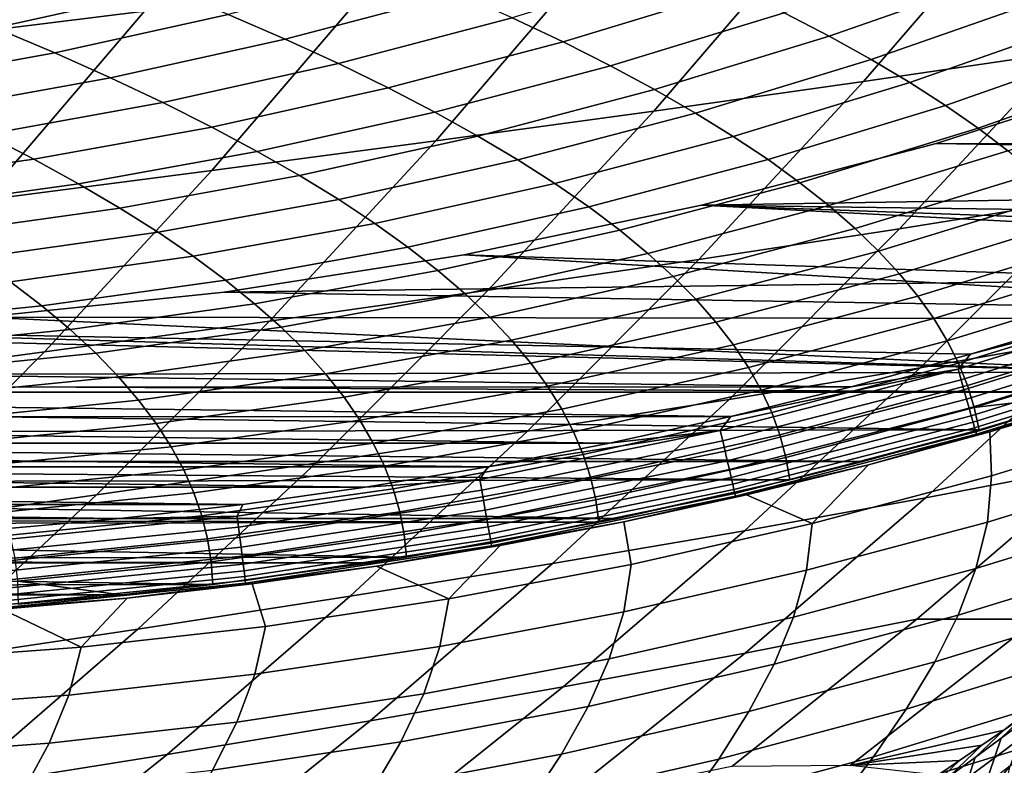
# Model space of a CAD drawing. Header units: metres. Extents: x -240 to 45, y -77 to 27.
# Tile 1027 of 1056: x 27.34 to 31.04, y -19.37 to -16.57. Entities that reach past the tile are written whole.
import ezdxf

# ---------------------------------------------------------------- set-up
doc = ezdxf.new("R2010")
doc.units = ezdxf.units.M
doc.layers.add('solid_102011X2', color=7, linetype='CONTINUOUS')

msp = doc.modelspace()

# ---------------------------------------------------------------- linework, layer by layer
at = {"layer": 'solid_102011X2'}
for points in [[(28.389492, -15.800186, 33.1754), (27.807459, -16.533319, 33.309639), (26.937319, -16.641142, 29.023098), (27.522615, -15.903273, 28.885918)], [(27.522615, -15.903273, 28.885918), (26.937319, -16.641142, 29.023098), (26.060669, -16.749306, 24.761694), (26.649399, -16.006678, 24.622259)], [(31.860079, -15.998946, 55.13369), (31.266914, -16.686743, 55.248489), (30.514032, -16.797558, 50.843811), (31.109989, -16.10523, 50.722885)], [(31.109989, -16.10523, 50.722885), (30.514032, -16.797558, 50.843811), (29.723896, -16.908653, 46.455154), (30.322672, -16.211794, 46.328373)], [(30.322672, -16.211794, 46.328373), (29.723896, -16.908653, 46.455154), (28.903902, -17.020056, 42.092319), (29.50561, -16.318655, 41.960316)], [(29.50561, -16.318655, 41.960316), (28.903902, -17.020056, 42.092319), (28.060621, -17.131779, 37.758163), (28.665417, -16.425827, 37.621693)], [(30.860432, -16.313288, 233.730453), (30.214844, -16.538673, 233.681808), (30.384293, -16.626772, 231.59964), (31.033234, -16.400185, 231.644775)], [(27.652607, -16.356903, 246.029129), (27.007147, -16.499903, 245.955627), (27.24548, -16.595074, 243.886642), (27.894808, -16.45125, 243.956085)], [(28.76963, -16.374723, 241.947113), (28.122694, -16.544912, 241.882248), (28.336693, -16.637878, 239.8078), (28.987318, -16.466734, 239.86879)], [(29.838449, -16.360361, 237.84668), (29.191475, -16.558043, 237.790131), (29.382526, -16.64864, 235.711319), (30.033018, -16.449875, 235.764191)], [(31.033234, -16.400185, 231.644775), (30.384293, -16.626772, 231.59964), (30.541677, -16.714207, 229.5177), (31.193918, -16.486427, 229.559402)], [(28.665417, -16.425827, 37.621693), (28.060621, -17.131779, 37.758163), (27.199419, -17.243835, 33.449875), (27.807459, -16.533319, 33.309639)], [(27.894808, -16.45125, 243.956085), (27.24548, -16.595074, 243.886642), (27.46957, -16.689554, 241.816772), (28.122694, -16.544912, 241.882248)], [(30.033018, -16.449875, 235.764191), (29.382526, -16.64864, 235.711319), (29.560896, -16.73851, 233.632553), (30.214844, -16.538673, 233.681808)], [(28.987318, -16.466734, 239.86879), (28.336693, -16.637878, 239.8078), (28.537226, -16.730137, 237.732941), (29.191475, -16.558043, 237.790131)], [(31.193918, -16.486427, 229.559402), (30.541677, -16.714207, 229.5177), (30.687309, -16.801018, 227.435974), (31.3428, -16.572056, 227.474304)], [(27.807459, -16.533319, 33.309639), (27.199419, -17.243835, 33.449875), (26.325871, -17.356241, 29.166407), (26.937319, -16.641142, 29.023098)], [(28.122694, -16.544912, 241.882248), (27.46957, -16.689554, 241.816772), (27.679844, -16.783333, 239.746231), (28.336693, -16.637878, 239.8078)], [(29.191475, -16.558043, 237.790131), (28.537226, -16.730137, 237.732941), (28.72472, -16.821674, 235.657852), (29.382526, -16.64864, 235.711319)], [(30.214844, -16.538673, 233.681808), (29.560896, -16.73851, 233.632553), (29.726948, -16.827671, 231.55394), (30.384293, -16.626772, 231.59964)], [(27.24548, -16.595074, 243.886642), (26.590998, -16.713257, 243.816635), (26.811264, -16.808411, 241.750778), (27.46957, -16.689554, 241.816772)], [(31.979654, -16.57609, 59.658707), (31.364904, -17.236721, 59.771946), (30.649204, -17.351755, 55.368038), (31.266914, -16.686743, 55.248489)], [(31.3428, -16.572056, 227.474304), (30.687309, -16.801018, 227.435974), (30.821501, -16.887243, 225.354462), (31.480192, -16.657106, 225.389496)], [(28.336693, -16.637878, 239.8078), (27.679844, -16.783333, 239.746231), (27.87672, -16.876398, 237.675201), (28.537226, -16.730137, 237.732941)], [(30.384293, -16.626772, 231.59964), (29.726948, -16.827671, 231.55394), (29.880991, -16.916162, 229.475464), (30.541677, -16.714207, 229.5177)], [(29.382526, -16.64864, 235.711319), (28.72472, -16.821674, 235.657852), (28.899597, -16.912479, 233.582748), (29.560896, -16.73851, 233.632553)], [(31.480192, -16.657106, 225.389496), (30.821501, -16.887243, 225.354462), (30.944561, -16.972925, 223.273193), (31.606415, -16.741621, 223.304977)], [(27.46957, -16.689554, 241.816772), (26.811264, -16.808411, 241.750778), (27.017782, -16.902857, 239.684174), (27.679844, -16.783333, 239.746231)], [(31.266914, -16.686743, 55.248489), (30.649204, -17.351755, 55.368038), (29.893417, -17.466949, 50.969742), (30.514032, -16.797558, 50.843811)], [(28.537226, -16.730137, 237.732941), (27.87672, -16.876398, 237.675201), (28.060623, -16.968735, 235.603882), (28.72472, -16.821674, 235.657852)], [(29.560896, -16.73851, 233.632553), (28.899597, -16.912479, 233.582748), (29.062214, -17.002569, 231.507721), (29.726948, -16.827671, 231.55394)], [(30.541677, -16.714207, 229.5177), (29.880991, -16.916162, 229.475464), (30.023333, -17.004023, 227.397156), (30.687309, -16.801018, 227.435974)], [(31.606415, -16.741621, 223.304977), (30.944561, -16.972925, 223.273193), (31.056803, -17.058102, 221.192169), (31.721779, -16.825636, 221.220749)], [(27.679844, -16.783333, 239.746231), (27.017782, -16.902857, 239.684174), (27.210974, -16.996584, 237.61702), (27.87672, -16.876398, 237.675201)], [(31.65732, -16.752407, 200.399994), (30.787191, -17.030182, 200.399994), (30.787209, -17.03018, 200), (31.657457, -16.752357, 200)], [(33.70557, -17.077885, 200.399994), (30.787191, -17.030182, 200.399994), (31.65732, -16.752407, 200.399994), (34.056114, -16.910072, 200.399994)], [(31.657457, -16.752357, 200), (30.787209, -17.03018, 200), (33.113857, -17.037733, 200), (33.540527, -16.847519, 200)], [(28.72472, -16.821674, 235.657852), (28.060623, -16.968735, 235.603882), (28.231972, -17.060333, 233.532471), (28.899597, -16.912479, 233.582748)], [(30.514032, -16.797558, 50.843811), (29.893417, -17.466949, 50.969742), (29.100351, -17.582424, 46.587177), (29.723896, -16.908653, 46.455154)], [(30.687309, -16.801018, 227.435974), (30.023333, -17.004023, 227.397156), (30.15428, -17.091291, 225.319), (30.821501, -16.887243, 225.354462)], [(29.726948, -16.827671, 231.55394), (29.062214, -17.002569, 231.507721), (29.212877, -17.09198, 229.432755), (29.880991, -16.916162, 229.475464)], [(27.87672, -16.876398, 237.675201), (27.210974, -16.996584, 237.61702), (27.391258, -17.089579, 235.549484), (28.060623, -16.968735, 235.603882)], [(30.821501, -16.887243, 225.354462), (30.15428, -17.091291, 225.319), (30.274139, -17.178009, 223.241013), (30.944561, -16.972925, 223.273193)], [(28.899597, -16.912479, 233.582748), (28.231972, -17.060333, 233.532471), (28.391121, -17.151211, 231.46106), (29.062214, -17.002569, 231.507721)], [(29.723896, -16.908653, 46.455154), (29.100351, -17.582424, 46.587177), (28.277311, -17.698212, 42.229778), (28.903902, -17.020056, 42.092319)], [(29.880991, -16.916162, 229.475464), (29.212877, -17.09198, 229.432755), (29.351891, -17.180754, 227.357895), (30.023333, -17.004023, 227.397156)], [(28.060623, -16.968735, 235.603882), (27.391258, -17.089579, 235.549484), (27.55905, -17.181829, 233.481796), (28.231972, -17.060333, 233.532471)], [(27.210974, -16.996584, 237.61702), (26.541014, -17.090504, 237.558456), (26.717655, -17.184011, 235.494751), (27.391258, -17.089579, 235.549484)], [(29.062214, -17.002569, 231.507721), (28.391121, -17.151211, 231.46106), (28.538372, -17.241404, 229.389648), (29.212877, -17.09198, 229.432755)], [(30.023333, -17.004023, 227.397156), (29.351891, -17.180754, 227.357895), (29.479557, -17.26893, 225.283127), (30.15428, -17.091291, 225.319)], [(30.944561, -16.972925, 223.273193), (30.274139, -17.178009, 223.241013), (30.383219, -17.264214, 221.163208), (31.056803, -17.058102, 221.192169)], [(28.903902, -17.020056, 42.092319), (28.277311, -17.698212, 42.229778), (27.430822, -17.814331, 37.900272), (28.060621, -17.131779, 37.758163)], [(30.787191, -17.030182, 200.399994), (29.903919, -17.262794, 200.399994), (29.904032, -17.26277, 200), (30.787209, -17.03018, 200)], [(33.195774, -17.306225, 200.399994), (29.903919, -17.262794, 200.399994), (30.787191, -17.030182, 200.399994), (33.70557, -17.077885, 200.399994)], [(30.787209, -17.03018, 200), (29.904032, -17.26277, 200), (32.682457, -17.217054, 200), (33.113857, -17.037733, 200)], [(28.231972, -17.060333, 233.532471), (27.55905, -17.181829, 233.481796), (27.714705, -17.273354, 231.414032), (28.391121, -17.151211, 231.46106)], [(31.056803, -17.058102, 221.192169), (30.383219, -17.264214, 221.163208), (30.481825, -17.349947, 219.085587), (31.158539, -17.142809, 219.111374)], [(27.391258, -17.089579, 235.549484), (26.717655, -17.184011, 235.494751), (26.88187, -17.276773, 233.430801), (27.55905, -17.181829, 233.481796)], [(29.212877, -17.09198, 229.432755), (28.538372, -17.241404, 229.389648), (28.674026, -17.330954, 227.318268), (29.351891, -17.180754, 227.357895)], [(30.15428, -17.091291, 225.319), (29.479557, -17.26893, 225.283127), (29.59618, -17.356548, 223.208481), (30.274139, -17.178009, 223.241013)], [(28.060621, -17.131779, 37.758163), (27.430822, -17.814331, 37.900272), (26.566248, -17.930801, 33.595909), (27.199419, -17.243835, 33.449875)], [(28.391121, -17.151211, 231.46106), (27.714705, -17.273354, 231.414032), (27.858519, -17.364187, 229.346207), (28.538372, -17.241404, 229.389648)], [(31.158539, -17.142809, 219.111374), (30.481825, -17.349947, 219.085587), (30.570265, -17.435247, 217.008163), (31.250074, -17.227091, 217.030838)], [(32.040318, -17.121679, 64.173927), (31.405153, -17.754538, 64.285294), (30.726557, -17.873812, 59.88953), (31.364904, -17.236721, 59.771946)], [(27.55905, -17.181829, 233.481796), (26.88187, -17.276773, 233.430801), (27.034006, -17.368801, 231.366699), (27.714705, -17.273354, 231.414032)], [(29.351891, -17.180754, 227.357895), (28.674026, -17.330954, 227.318268), (28.798382, -17.419901, 225.246933), (29.479557, -17.26893, 225.283127)], [(30.274139, -17.178009, 223.241013), (29.59618, -17.356548, 223.208481), (29.702061, -17.443649, 221.133942), (30.383219, -17.264214, 221.163208)], [(29.904032, -17.26277, 200), (32.246899, -17.385284, 200), (32.682457, -17.217054, 200)], [(31.250074, -17.227091, 217.030838), (30.570265, -17.435247, 217.008163), (30.648842, -17.520153, 214.930969), (31.331722, -17.310984, 214.950592)], [(28.538372, -17.241404, 229.389648), (27.858519, -17.364187, 229.346207), (27.990786, -17.454376, 227.278336), (28.674026, -17.330954, 227.318268)], [(29.904032, -17.26277, 200), (29.009808, -17.449636, 200), (31.807102, -17.54245, 200), (32.246899, -17.385284, 200)], [(29.903919, -17.262794, 200.399994), (29.009848, -17.449629, 200.399994), (29.009808, -17.449636, 200), (29.904032, -17.26277, 200)], [(32.347084, -17.646828, 200.399994), (29.009848, -17.449629, 200.399994), (29.903919, -17.262794, 200.399994), (33.031929, -17.375763, 200.399994)], [(30.383219, -17.264214, 221.163208), (29.702061, -17.443649, 221.133942), (29.797504, -17.530275, 219.059525), (30.481825, -17.349947, 219.085587)], [(33.195774, -17.306225, 200.399994), (33.031929, -17.375763, 200.399994), (29.903919, -17.262794, 200.399994)], [(31.364904, -17.236721, 59.771946), (30.726557, -17.873812, 59.88953), (30.00779, -17.993071, 55.492176), (30.649204, -17.351755, 55.368038)], [(27.714705, -17.273354, 231.414032), (27.034006, -17.368801, 231.366699), (27.17436, -17.460138, 229.302475), (27.858519, -17.364187, 229.346207)], [(29.479557, -17.26893, 225.283127), (28.798382, -17.419901, 225.246933), (28.911736, -17.508286, 223.175629), (29.59618, -17.356548, 223.208481)], [(28.674026, -17.330954, 227.318268), (27.990786, -17.454376, 227.278336), (28.111801, -17.543957, 225.210434), (28.798382, -17.419901, 225.246933)], [(31.331722, -17.310984, 214.950592), (30.648842, -17.520153, 214.930969), (30.717861, -17.604708, 212.85405), (31.403788, -17.394527, 212.870667)], [(27.858519, -17.364187, 229.346207), (27.17436, -17.460138, 229.302475), (27.303219, -17.550825, 227.238144), (27.990786, -17.454376, 227.278336)], [(29.59618, -17.356548, 223.208481), (28.911736, -17.508286, 223.175629), (29.014387, -17.596149, 221.104385), (29.702061, -17.443649, 221.133942)], [(30.649204, -17.351755, 55.368038), (30.00779, -17.993071, 55.492176), (29.248997, -18.112488, 51.100506), (29.893417, -17.466949, 50.969742)], [(30.481825, -17.349947, 219.085587), (29.797504, -17.530275, 219.059525), (29.882812, -17.616461, 216.985245), (30.570265, -17.435247, 217.008163)], [(31.403788, -17.394527, 212.870667), (30.717861, -17.604708, 212.85405), (30.777626, -17.688946, 210.77742), (31.466578, -17.47776, 210.791092)], [(29.009848, -17.449629, 200.399994), (28.107347, -17.590189, 200.399994), (28.107353, -17.590187, 200), (29.009808, -17.449636, 200)], [(32.316547, -17.658194, 200.399994), (28.107347, -17.590189, 200.399994), (29.009848, -17.449629, 200.399994), (32.347084, -17.646828, 200.399994)], [(29.009808, -17.449636, 200), (28.107353, -17.590187, 200), (31.807102, -17.54245, 200)], [(28.798382, -17.419901, 225.246933), (28.111801, -17.543957, 225.210434), (28.221861, -17.632973, 223.142517), (28.911736, -17.508286, 223.175629)], [(29.702061, -17.443649, 221.133942), (29.014387, -17.596149, 221.104385), (29.106638, -17.683533, 219.033203), (29.797504, -17.530275, 219.059525)], [(30.570265, -17.435247, 217.008163), (29.882812, -17.616461, 216.985245), (29.958286, -17.702251, 214.911148), (30.648842, -17.520153, 214.930969)], [(27.990786, -17.454376, 227.278336), (27.303219, -17.550825, 227.238144), (27.420876, -17.640902, 225.173706), (28.111801, -17.543957, 225.210434)], [(29.893417, -17.466949, 50.969742), (29.248997, -18.112488, 51.100506), (28.452896, -18.232187, 46.724262), (29.100351, -17.582424, 46.587177)], [(31.466578, -17.47776, 210.791092), (30.777626, -17.688946, 210.77742), (30.82844, -17.772911, 208.701126), (31.520401, -17.560722, 208.711929)], [(28.911736, -17.508286, 223.175629), (28.221861, -17.632973, 223.142517), (28.32126, -17.721462, 221.0746), (29.014387, -17.596149, 221.104385)], [(30.648842, -17.520153, 214.930969), (29.958286, -17.702251, 214.911148), (30.024225, -17.787683, 212.83725), (30.717861, -17.604708, 212.85405)], [(27.303219, -17.550825, 227.238144), (26.612394, -17.620173, 227.197769), (26.726677, -17.710604, 225.136826), (27.420876, -17.640902, 225.173706)], [(28.107353, -17.590187, 200), (27.198799, -17.684099, 200), (31.363737, -17.68832, 200), (31.807102, -17.54245, 200)], [(28.111801, -17.543957, 225.210434), (27.420876, -17.640902, 225.173706), (27.52762, -17.73041, 223.109207), (28.221861, -17.632973, 223.142517)], [(29.797504, -17.530275, 219.059525), (29.106638, -17.683533, 219.033203), (29.188786, -17.770473, 216.962112), (29.882812, -17.616461, 216.985245)], [(31.520401, -17.560722, 208.711929), (30.82844, -17.772911, 208.701126), (30.870607, -17.856642, 206.625198), (31.565565, -17.643454, 206.633209)], [(28.107347, -17.590189, 200.399994), (27.198814, -17.684101, 200.399994), (27.198799, -17.684099, 200), (28.107353, -17.590187, 200)], [(31.652145, -17.890656, 200.399994), (27.198814, -17.684101, 200.399994), (28.107347, -17.590189, 200.399994), (32.316547, -17.658194, 200.399994)], [(29.100351, -17.582424, 46.587177), (28.452896, -18.232187, 46.724262), (27.626703, -18.352207, 42.372509), (28.277311, -17.698212, 42.229778)], [(29.014387, -17.596149, 221.104385), (28.32126, -17.721462, 221.0746), (28.410292, -17.809467, 219.006683), (29.106638, -17.683533, 219.033203)], [(28.221861, -17.632973, 223.142517), (27.52762, -17.73041, 223.109207), (27.623745, -17.819389, 221.044617), (28.32126, -17.721462, 221.0746)], [(29.882812, -17.616461, 216.985245), (29.188786, -17.770473, 216.962112), (29.261124, -17.857014, 214.891129), (29.958286, -17.702251, 214.911148)], [(30.717861, -17.604708, 212.85405), (30.024225, -17.787683, 212.83725), (30.080929, -17.872801, 210.76358), (30.777626, -17.688946, 210.77742)], [(32.045013, -17.635078, 68.680038), (31.390615, -18.23958, 68.789238), (30.747349, -18.363125, 64.400635), (31.405153, -17.754538, 64.285294)], [(31.751474, -17.605164, 199.997131), (30.91671, -17.822927, 200), (30.86935, -17.879515, 199.997131)], [(31.751474, -17.605164, 199.997131), (30.86935, -17.879515, 199.997131), (30.880545, -17.918987, 199.988449), (31.764635, -17.644028, 199.988449)], [(31.751474, -17.605164, 199.997131), (31.363737, -17.68832, 200), (30.91671, -17.822927, 200)], [(20.067715, -17.910368, 200.399994), (19.371922, -17.668888, 200.399994), (25.373295, -17.731119, 200.399994), (31.652145, -17.890656, 200.399994)], [(27.420876, -17.640902, 225.173706), (26.726677, -17.710604, 225.136826), (26.83009, -17.800465, 223.075729), (27.52762, -17.73041, 223.109207)], [(31.565565, -17.643454, 206.633209), (30.870607, -17.856642, 206.625198), (30.904432, -17.940178, 204.549683), (31.602377, -17.72599, 204.554947)], [(31.764635, -17.644028, 199.988449), (30.880545, -17.918987, 199.988449), (30.891302, -17.956911, 199.974136), (31.777281, -17.681364, 199.974136)], [(27.198799, -17.684099, 200), (26.286642, -17.731115, 200), (30.91671, -17.822927, 200), (31.363737, -17.68832, 200)], [(31.652145, -17.890656, 200.399994), (26.286657, -17.731119, 200.399994), (27.198814, -17.684101, 200.399994)], [(28.277311, -17.698212, 42.229778), (27.626703, -18.352207, 42.372509), (26.776896, -18.472567, 38.047829), (27.430822, -17.814331, 37.900272)], [(29.106638, -17.683533, 219.033203), (28.410292, -17.809467, 219.006683), (28.48925, -17.897028, 216.938797), (29.188786, -17.770473, 216.962112)], [(29.958286, -17.702251, 214.911148), (29.261124, -17.857014, 214.891129), (29.323954, -17.943195, 212.820297), (30.024225, -17.787683, 212.83725)], [(30.777626, -17.688946, 210.77742), (30.080929, -17.872801, 210.76358), (30.1287, -17.957638, 208.690201), (30.82844, -17.772911, 208.701126)], [(31.777281, -17.681364, 199.974136), (30.891302, -17.956911, 199.974136), (30.901407, -17.992544, 199.954468), (31.789162, -17.716444, 199.954468)], [(26.286642, -17.731115, 200), (20.788391, -17.823141, 200), (30.466623, -17.946064, 200), (30.91671, -17.822927, 200)], [(31.652145, -17.890656, 200.399994), (25.373295, -17.731119, 200.399994), (26.286657, -17.731119, 200.399994)], [(27.52762, -17.73041, 223.109207), (26.83009, -17.800465, 223.075729), (26.922924, -17.889797, 221.014511), (27.623745, -17.819389, 221.044617)], [(28.32126, -17.721462, 221.0746), (27.623745, -17.819389, 221.044617), (27.709538, -17.907881, 218.979996), (28.410292, -17.809467, 219.006683)], [(31.789162, -17.716444, 199.954468), (30.901407, -17.992544, 199.954468), (30.910666, -18.02519, 199.92981), (31.800047, -17.748585, 199.92981)], [(31.602377, -17.72599, 204.554947), (30.904432, -17.940178, 204.549683), (30.930218, -18.02356, 202.474594), (31.631144, -17.808376, 202.477188)], [(31.800047, -17.748585, 199.92981), (30.910666, -18.02519, 199.92981), (30.918896, -18.054211, 199.900681), (31.809723, -17.777155, 199.900681)], [(29.188786, -17.770473, 216.962112), (28.48925, -17.897028, 216.938797), (28.558432, -17.984186, 214.870956), (29.261124, -17.857014, 214.891129)], [(31.405153, -17.754538, 64.285294), (30.747349, -18.363125, 64.400635), (30.065462, -18.486471, 60.011307), (30.726557, -17.873812, 59.88953)], [(30.82844, -17.772911, 208.701126), (30.1287, -17.957638, 208.690201), (30.167837, -18.04224, 206.617111), (30.870607, -17.856642, 206.625198)], [(31.809723, -17.777155, 199.900681), (30.918896, -18.054211, 199.900681), (30.925938, -18.079037, 199.867615), (31.818001, -17.801598, 199.867615)], [(20.788391, -17.823141, 200), (21.23847, -17.946259, 200), (30.466623, -17.946064, 200)], [(27.430822, -17.814331, 37.900272), (26.776896, -18.472567, 38.047829), (25.908833, -18.593292, 33.747536), (26.566248, -17.930801, 33.595909)], [(27.623745, -17.819389, 221.044617), (26.922924, -17.889797, 221.014511), (27.005461, -17.978638, 218.953171), (27.709538, -17.907881, 218.979996)], [(28.410292, -17.809467, 219.006683), (27.709538, -17.907881, 218.979996), (27.78529, -17.995926, 216.915329), (28.48925, -17.897028, 216.938797)], [(30.024225, -17.787683, 212.83725), (29.323954, -17.943195, 212.820297), (29.377567, -18.029055, 210.749634), (30.080929, -17.872801, 210.76358)], [(30.86935, -17.879515, 199.997131), (30.91671, -17.822927, 200), (30.466623, -17.946064, 200)], [(31.818001, -17.801598, 199.867615), (30.925938, -18.079037, 199.867615), (30.931652, -18.099186, 199.831284), (31.824718, -17.821434, 199.831284)], [(31.420855, -17.96505, 200.399994), (31.652145, -17.890656, 200.399994), (31.631144, -17.808376, 202.477188), (30.930218, -18.02356, 202.474594)], [(31.824718, -17.821434, 199.831284), (30.931652, -18.099186, 199.831284), (30.935928, -18.114264, 199.792389), (31.829746, -17.836277, 199.792389)], [(29.261124, -17.857014, 214.891129), (28.558432, -17.984186, 214.870956), (28.618126, -18.07098, 212.803192), (29.323954, -17.943195, 212.820297)], [(30.870607, -17.856642, 206.625198), (30.167837, -18.04224, 206.617111), (30.198641, -18.126644, 204.544357), (30.904432, -17.940178, 204.549683)], [(31.829746, -17.836277, 199.792389), (30.935928, -18.114264, 199.792389), (30.938683, -18.123976, 199.751678), (31.832985, -17.845839, 199.751678)], [(31.832985, -17.845839, 199.751678), (30.938683, -18.123976, 199.751678), (31.441978, -17.978064, 199.712036)], [(31.420855, -17.96505, 200.399994), (20.067715, -17.910368, 200.399994), (31.652145, -17.890656, 200.399994)], [(28.48925, -17.897028, 216.938797), (27.78529, -17.995926, 216.915329), (27.851292, -18.083565, 214.850647), (28.558432, -17.984186, 214.870956)], [(30.726557, -17.873812, 59.88953), (30.065462, -18.486471, 60.011307), (29.343527, -18.609797, 55.620735), (30.00779, -17.993071, 55.492176)], [(30.080929, -17.872801, 210.76358), (29.377567, -18.029055, 210.749634), (29.422266, -18.114635, 208.679169), (30.1287, -17.957638, 208.690201)], [(30.86935, -17.879515, 199.997131), (30.013525, -18.057693, 200), (29.974581, -18.109234, 199.997131)], [(30.86935, -17.879515, 199.997131), (29.974581, -18.109234, 199.997131), (29.98378, -18.14922, 199.988449), (30.880545, -17.918987, 199.988449)], [(30.86935, -17.879515, 199.997131), (30.466623, -17.946064, 200), (30.013525, -18.057693, 200)], [(31.420855, -17.96505, 200.399994), (20.238819, -17.965082, 200.399994), (20.067715, -17.910368, 200.399994)], [(27.709538, -17.907881, 218.979996), (27.005461, -17.978638, 218.953171), (27.077991, -18.067032, 216.891754), (27.78529, -17.995926, 216.915329)], [(30.880545, -17.918987, 199.988449), (29.98378, -18.14922, 199.988449), (29.992619, -18.187637, 199.974136), (30.891302, -17.956911, 199.974136)], [(31.420855, -17.96505, 200.399994), (30.948364, -18.106794, 200.399994), (20.238819, -17.965082, 200.399994)], [(30.948364, -18.106794, 200.399994), (20.772289, -18.12413, 200.399994), (20.238819, -17.965082, 200.399994)], [(21.23847, -17.946259, 200), (30.013525, -18.057693, 200), (30.466623, -17.946064, 200)], [(21.23847, -17.946259, 200), (21.691563, -18.057863, 200), (30.013525, -18.057693, 200)], [(29.323954, -17.943195, 212.820297), (28.618126, -18.07098, 212.803192), (28.668627, -18.157454, 210.73555), (29.377567, -18.029055, 210.749634)], [(30.1287, -17.957638, 208.690201), (29.422266, -18.114635, 208.679169), (29.458344, -18.199978, 206.608948), (30.167837, -18.04224, 206.617111)], [(30.891302, -17.956911, 199.974136), (29.992619, -18.187637, 199.974136), (30.000923, -18.223732, 199.954468), (30.901407, -17.992544, 199.954468)], [(30.904432, -17.940178, 204.549683), (30.198641, -18.126644, 204.544357), (30.221411, -18.210892, 202.47197), (30.930218, -18.02356, 202.474594)], [(31.420855, -17.96505, 200.399994), (30.930218, -18.02356, 202.474594), (30.948364, -18.106794, 200.399994)], [(27.78529, -17.995926, 216.915329), (27.077991, -18.067032, 216.891754), (27.140799, -18.155018, 214.830246), (27.851292, -18.083565, 214.850647)], [(28.558432, -17.984186, 214.870956), (27.851292, -18.083565, 214.850647), (27.907831, -18.170839, 212.785995), (28.618126, -18.07098, 212.803192)], [(30.00779, -17.993071, 55.492176), (29.343527, -18.609797, 55.620735), (28.581627, -18.733274, 51.235924), (29.248997, -18.112488, 51.100506)], [(30.901407, -17.992544, 199.954468), (30.000923, -18.223732, 199.954468), (30.008532, -18.256802, 199.92981), (30.910666, -18.02519, 199.92981)], [(30.938683, -18.123976, 199.751678), (30.98876, -18.114174, 199.712082), (31.441978, -17.978064, 199.712036)], [(31.441978, -17.978064, 199.712036), (30.98876, -18.114174, 199.712082), (30.995401, -18.279743, 195.623077), (31.663305, -18.075058, 195.615753)], [(29.377567, -18.029055, 210.749634), (28.668627, -18.157454, 210.73555), (28.710228, -18.243645, 208.668045), (29.422266, -18.114635, 208.679169)], [(30.167837, -18.04224, 206.617111), (29.458344, -18.199978, 206.608948), (29.486097, -18.28512, 204.538986), (30.198641, -18.126644, 204.544357)], [(30.910666, -18.02519, 199.92981), (30.008532, -18.256802, 199.92981), (30.015295, -18.286198, 199.900681), (30.918896, -18.054211, 199.900681)], [(30.930218, -18.02356, 202.474594), (30.221411, -18.210892, 202.47197), (30.236372, -18.295042, 200.399994), (30.948364, -18.106794, 200.399994)], [(21.691563, -18.057863, 200), (29.557808, -18.157742, 200), (30.013525, -18.057693, 200)], [(21.691563, -18.057863, 200), (22.147274, -18.157887, 200), (29.557808, -18.157742, 200)], [(28.618126, -18.07098, 212.803192), (27.907831, -18.170839, 212.785995), (27.955198, -18.25779, 210.72139), (28.668627, -18.157454, 210.73555)], [(29.974581, -18.109234, 199.997131), (30.013525, -18.057693, 200), (29.557808, -18.157742, 200)], [(30.918896, -18.054211, 199.900681), (30.015295, -18.286198, 199.900681), (30.021082, -18.311346, 199.867615), (30.925938, -18.079037, 199.867615)], [(30.925938, -18.079037, 199.867615), (30.021082, -18.311346, 199.867615), (30.025778, -18.331757, 199.831284), (30.931652, -18.099186, 199.831284)], [(30.979578, -18.453842, 191.284927), (31.653378, -18.24721, 191.273041), (31.663305, -18.075058, 195.615753), (30.995401, -18.279743, 195.623077)], [(30.510813, -18.226036, 200.399994), (20.772289, -18.12413, 200.399994), (30.948364, -18.106794, 200.399994)], [(27.851292, -18.083565, 214.850647), (27.140799, -18.155018, 214.830246), (27.19417, -18.242638, 212.768723), (27.907831, -18.170839, 212.785995)], [(29.248997, -18.112488, 51.100506), (28.581627, -18.733274, 51.235924), (27.7824, -18.85704, 46.86623), (28.452896, -18.232187, 46.724262)], [(29.422266, -18.114635, 208.679169), (28.710228, -18.243645, 208.668045), (28.743221, -18.329594, 206.600708), (29.458344, -18.199978, 206.608948)], [(29.974581, -18.109234, 199.997131), (29.099815, -18.246113, 200), (29.069376, -18.293619, 199.997131)], [(29.974581, -18.109234, 199.997131), (29.069376, -18.293619, 199.997131), (29.076557, -18.334019, 199.988449), (29.98378, -18.14922, 199.988449)], [(29.974581, -18.109234, 199.997131), (29.557808, -18.157742, 200), (29.099815, -18.246113, 200)], [(30.931652, -18.099186, 199.831284), (30.025778, -18.331757, 199.831284), (30.029293, -18.347031, 199.792389), (30.935928, -18.114264, 199.792389)], [(30.935928, -18.114264, 199.792389), (30.029293, -18.347031, 199.792389), (30.031555, -18.356867, 199.751678), (30.938683, -18.123976, 199.751678)], [(30.510813, -18.226036, 200.399994), (30.948364, -18.106794, 200.399994), (30.236372, -18.295042, 200.399994)], [(30.98876, -18.114174, 199.712082), (30.532326, -18.238722, 199.712143), (30.320433, -18.459452, 195.630463), (30.995401, -18.279743, 195.623077)], [(30.938683, -18.123976, 199.751678), (30.532326, -18.238722, 199.712143), (30.98876, -18.114174, 199.712082)], [(30.510813, -18.226036, 200.399994), (21.148846, -18.226061, 200.399994), (20.772289, -18.12413, 200.399994)], [(28.668627, -18.157454, 210.73555), (27.955198, -18.25779, 210.72139), (27.993683, -18.344458, 208.65686), (28.710228, -18.243645, 208.668045)], [(29.98378, -18.14922, 199.988449), (29.076557, -18.334019, 199.988449), (29.083456, -18.372829, 199.974136), (29.992619, -18.187637, 199.974136)], [(30.198641, -18.126644, 204.544357), (29.486097, -18.28512, 204.538986), (29.505825, -18.370106, 202.46933), (30.221411, -18.210892, 202.47197)], [(30.938683, -18.123976, 199.751678), (30.031555, -18.356867, 199.751678), (30.532326, -18.238722, 199.712143)], [(22.147274, -18.157887, 200), (29.099815, -18.246113, 200), (29.557808, -18.157742, 200)], [(22.147274, -18.157887, 200), (22.605261, -18.246239, 200), (29.099815, -18.246113, 200)], [(27.907831, -18.170839, 212.785995), (27.19417, -18.242638, 212.768723), (27.238388, -18.329933, 210.707169), (27.955198, -18.25779, 210.72139)], [(29.992619, -18.187637, 199.974136), (29.083456, -18.372829, 199.974136), (29.089937, -18.409296, 199.954468), (30.000923, -18.223732, 199.954468)], [(30.510813, -18.226036, 200.399994), (30.236372, -18.295042, 200.399994), (21.148846, -18.226061, 200.399994)], [(30.236372, -18.295042, 200.399994), (21.484945, -18.309961, 200.399994), (21.148846, -18.226061, 200.399994)], [(29.458344, -18.199978, 206.608948), (28.743221, -18.329594, 206.600708), (28.767902, -18.415344, 204.533569), (29.486097, -18.28512, 204.538986)], [(30.000923, -18.223732, 199.954468), (29.089937, -18.409296, 199.954468), (29.095875, -18.442705, 199.92981), (30.008532, -18.256802, 199.92981)], [(30.221411, -18.210892, 202.47197), (29.505825, -18.370106, 202.46933), (29.517811, -18.454975, 200.399994), (30.236372, -18.295042, 200.399994)], [(22.605261, -18.246239, 200), (28.639645, -18.322823, 200), (29.099815, -18.246113, 200)], [(22.605261, -18.246239, 200), (23.065426, -18.322929, 200), (28.639645, -18.322823, 200)], [(28.452896, -18.232187, 46.724262), (27.7824, -18.85704, 46.86623), (26.952955, -18.981131, 42.520317), (27.626703, -18.352207, 42.372509)], [(27.955198, -18.25779, 210.72139), (27.238388, -18.329933, 210.707169), (27.273741, -18.416943, 208.645615), (27.993683, -18.344458, 208.65686)], [(28.710228, -18.243645, 208.668045), (27.993683, -18.344458, 208.65686), (28.023575, -18.430883, 206.592422), (28.743221, -18.329594, 206.600708)], [(29.069376, -18.293619, 199.997131), (29.099815, -18.246113, 200), (28.639645, -18.322823, 200)], [(30.008532, -18.256802, 199.92981), (29.095875, -18.442705, 199.92981), (29.101154, -18.472404, 199.900681), (30.015295, -18.286198, 199.900681)], [(30.031555, -18.356867, 199.751678), (30.072973, -18.351639, 199.712189), (30.532326, -18.238722, 199.712143)], [(31.390615, -18.23958, 68.789238), (30.714609, -18.81918, 68.902046), (30.067825, -18.94664, 64.519775), (30.747349, -18.363125, 64.400635)], [(30.532326, -18.238722, 199.712143), (30.072973, -18.351639, 199.712189), (30.320433, -18.459452, 195.630463)], [(31.167212, -18.81982, 73.309631), (30.714609, -18.81918, 68.902046), (31.390615, -18.23958, 68.789238), (31.85075, -18.244368, 73.201134)], [(31.653378, -18.24721, 191.273041), (30.979578, -18.453842, 191.284927), (30.93681, -18.62834, 186.949905), (31.616577, -18.419754, 186.933838)], [(29.58906, -18.440443, 200.399994), (21.484945, -18.309961, 200.399994), (30.236372, -18.295042, 200.399994)], [(28.156042, -18.432322, 199.997131), (29.069376, -18.293619, 199.997131), (28.639645, -18.322823, 200), (28.177898, -18.387802, 200)], [(29.069376, -18.293619, 199.997131), (28.156042, -18.432322, 199.997131), (28.161184, -18.47303, 199.988449), (29.076557, -18.334019, 199.988449)], [(29.486097, -18.28512, 204.538986), (28.767902, -18.415344, 204.533569), (28.784561, -18.500935, 202.466644), (29.505825, -18.370106, 202.46933)], [(30.015295, -18.286198, 199.900681), (29.101154, -18.472404, 199.900681), (29.105671, -18.497812, 199.867615), (30.021082, -18.311346, 199.867615)], [(29.58906, -18.440443, 200.399994), (30.236372, -18.295042, 200.399994), (29.517811, -18.454975, 200.399994)], [(30.298651, -18.635263, 191.296921), (30.979578, -18.453842, 191.284927), (30.995401, -18.279743, 195.623077), (30.320433, -18.459452, 195.630463)], [(29.58906, -18.440443, 200.399994), (22.070587, -18.440462, 200.399994), (21.484945, -18.309961, 200.399994)], [(23.065426, -18.322929, 200), (28.177898, -18.387802, 200), (28.639645, -18.322823, 200)], [(23.065426, -18.322929, 200), (23.527168, -18.387894, 200), (28.177898, -18.387802, 200)], [(28.743221, -18.329594, 206.600708), (28.023575, -18.430883, 206.592422), (28.04516, -18.517107, 204.528107), (28.767902, -18.415344, 204.533569)], [(29.076557, -18.334019, 199.988449), (28.161184, -18.47303, 199.988449), (28.166126, -18.512138, 199.974136), (29.083456, -18.372829, 199.974136)], [(30.021082, -18.311346, 199.867615), (29.105671, -18.497812, 199.867615), (29.109337, -18.518433, 199.831284), (30.025778, -18.331757, 199.831284)], [(30.025778, -18.331757, 199.831284), (29.109337, -18.518433, 199.831284), (29.11208, -18.533863, 199.792389), (30.029293, -18.347031, 199.792389)], [(27.626703, -18.352207, 42.372509), (26.952955, -18.981131, 42.520317), (26.099726, -19.105574, 38.20063), (26.776896, -18.472567, 38.047829)], [(27.993683, -18.344458, 208.65686), (27.273741, -18.416943, 208.645615), (27.300514, -18.50371, 206.584091), (28.023575, -18.430883, 206.592422)], [(29.083456, -18.372829, 199.974136), (28.166126, -18.512138, 199.974136), (28.170767, -18.548883, 199.954468), (29.089937, -18.409296, 199.954468)], [(29.505825, -18.370106, 202.46933), (28.784561, -18.500935, 202.466644), (28.793478, -18.586401, 200.399994), (29.517811, -18.454975, 200.399994)], [(30.029293, -18.347031, 199.792389), (29.11208, -18.533863, 199.792389), (29.113846, -18.5438, 199.751678), (30.031555, -18.356867, 199.751678)], [(30.031555, -18.356867, 199.751678), (29.113846, -18.5438, 199.751678), (29.610981, -18.452864, 199.71225)], [(30.747349, -18.363125, 64.400635), (30.067825, -18.94664, 64.519775), (29.382542, -19.073889, 60.1371), (30.065462, -18.486471, 60.011307)], [(29.610981, -18.452864, 199.71225), (29.639328, -18.61396, 195.637924), (30.320433, -18.459452, 195.630463), (30.072973, -18.351639, 199.712189)], [(30.031555, -18.356867, 199.751678), (29.610981, -18.452864, 199.71225), (30.072973, -18.351639, 199.712189)], [(23.527168, -18.387894, 200), (27.714489, -18.441061, 200), (28.177898, -18.387802, 200)], [(23.527168, -18.387894, 200), (23.990574, -18.441137, 200), (27.714489, -18.441061, 200)], [(28.156042, -18.432322, 199.997131), (28.177898, -18.387802, 200), (27.714489, -18.441061, 200)], [(28.767902, -18.415344, 204.533569), (28.04516, -18.517107, 204.528107), (28.058731, -18.60317, 202.463959), (28.784561, -18.500935, 202.466644)], [(29.089937, -18.409296, 199.954468), (28.170767, -18.548883, 199.954468), (28.17502, -18.582548, 199.92981), (29.095875, -18.442705, 199.92981)], [(29.58906, -18.440443, 200.399994), (29.517811, -18.454975, 200.399994), (22.070587, -18.440462, 200.399994)], [(29.517811, -18.454975, 200.399994), (22.204082, -18.467455, 200.399994), (22.070587, -18.440462, 200.399994)], [(23.990574, -18.441137, 200), (27.250113, -18.482527, 200), (27.714489, -18.441061, 200)], [(27.236902, -18.525066, 199.997131), (28.156042, -18.432322, 199.997131), (27.714489, -18.441061, 200), (27.250113, -18.482527, 200)], [(28.156042, -18.432322, 199.997131), (27.236902, -18.525066, 199.997131), (27.239992, -18.565979, 199.988449), (28.161184, -18.47303, 199.988449)], [(28.023575, -18.430883, 206.592422), (27.300514, -18.50371, 206.584091), (27.318993, -18.590275, 204.522644), (28.04516, -18.517107, 204.528107)], [(29.095875, -18.442705, 199.92981), (28.17502, -18.582548, 199.92981), (28.178801, -18.612474, 199.900681), (29.101154, -18.472404, 199.900681)], [(29.610981, -18.452864, 199.71225), (29.146641, -18.542328, 199.712296), (28.953011, -18.743042, 195.645447), (29.639328, -18.61396, 195.637924)], [(29.113846, -18.5438, 199.751678), (29.146641, -18.542328, 199.712296), (29.610981, -18.452864, 199.71225)], [(30.979578, -18.453842, 191.284927), (30.298651, -18.635263, 191.296921), (30.249851, -18.811474, 186.966141), (30.93681, -18.62834, 186.949905)], [(31.616577, -18.419754, 186.933838), (30.93681, -18.62834, 186.949905), (30.869871, -18.803598, 182.618118), (31.555706, -18.593052, 182.598206)], [(29.517811, -18.454975, 200.399994), (28.793478, -18.586401, 200.399994), (22.204082, -18.467455, 200.399994)], [(28.793478, -18.586401, 200.399994), (22.928926, -18.596418, 200.399994), (22.204082, -18.467455, 200.399994)], [(28.161184, -18.47303, 199.988449), (27.239992, -18.565979, 199.988449), (27.242962, -18.605288, 199.974136), (28.166126, -18.512138, 199.974136)], [(29.101154, -18.472404, 199.900681), (28.178801, -18.612474, 199.900681), (28.182035, -18.638079, 199.867615), (29.105671, -18.497812, 199.867615)], [(30.065462, -18.486471, 60.011307), (29.382542, -19.073889, 60.1371), (28.657339, -19.201109, 55.753536), (29.343527, -18.609797, 55.620735)], [(29.611532, -18.791241, 191.309036), (30.298651, -18.635263, 191.296921), (30.320433, -18.459452, 195.630463), (29.639328, -18.61396, 195.637924)], [(28.166126, -18.512138, 199.974136), (27.242962, -18.605288, 199.974136), (27.245752, -18.64222, 199.954468), (28.170767, -18.548883, 199.954468)], [(28.04516, -18.517107, 204.528107), (27.318993, -18.590275, 204.522644), (27.32946, -18.67668, 202.461258), (28.058731, -18.60317, 202.463959)], [(28.784561, -18.500935, 202.466644), (28.058731, -18.60317, 202.463959), (28.064552, -18.689119, 200.399994), (28.793478, -18.586401, 200.399994)], [(29.105671, -18.497812, 199.867615), (28.182035, -18.638079, 199.867615), (28.18466, -18.658857, 199.831284), (29.109337, -18.518433, 199.831284)], [(29.109337, -18.518433, 199.831284), (28.18466, -18.658857, 199.831284), (28.186625, -18.674404, 199.792389), (29.11208, -18.533863, 199.792389)], [(28.170767, -18.548883, 199.954468), (27.245752, -18.64222, 199.954468), (27.248308, -18.676056, 199.92981), (28.17502, -18.582548, 199.92981)], [(29.11208, -18.533863, 199.792389), (28.186625, -18.674404, 199.792389), (28.187891, -18.68442, 199.751678), (29.113846, -18.5438, 199.751678)], [(29.113846, -18.5438, 199.751678), (28.187891, -18.68442, 199.751678), (28.680241, -18.619972, 199.712341)], [(29.146641, -18.542328, 199.712296), (28.680241, -18.619972, 199.712341), (28.953011, -18.743042, 195.645447)], [(29.113846, -18.5438, 199.751678), (28.680241, -18.619972, 199.712341), (29.146641, -18.542328, 199.712296)], [(28.657564, -18.607786, 200.399994), (22.928926, -18.596418, 200.399994), (28.793478, -18.586401, 200.399994)], [(28.657564, -18.607786, 200.399994), (23.002071, -18.6078, 200.399994), (22.928926, -18.596418, 200.399994)], [(28.17502, -18.582548, 199.92981), (27.248308, -18.676056, 199.92981), (27.250582, -18.706135, 199.900681), (28.178801, -18.612474, 199.900681)], [(28.657564, -18.607786, 200.399994), (28.793478, -18.586401, 200.399994), (28.064552, -18.689119, 200.399994)], [(31.555706, -18.593052, 182.598206), (30.869871, -18.803598, 182.618118), (30.781511, -18.97998, 178.289215), (31.473539, -18.767464, 178.265762)], [(28.657564, -18.607786, 200.399994), (28.064552, -18.689119, 200.399994), (23.002071, -18.6078, 200.399994)], [(28.064552, -18.689119, 200.399994), (23.658215, -18.69665, 200.399994), (23.002071, -18.6078, 200.399994)], [(28.178801, -18.612474, 199.900681), (27.250582, -18.706135, 199.900681), (27.252525, -18.731869, 199.867615), (28.182035, -18.638079, 199.867615)], [(28.182035, -18.638079, 199.867615), (27.252525, -18.731869, 199.867615), (27.254103, -18.752752, 199.831284), (28.18466, -18.658857, 199.831284)], [(27.719074, -18.727594, 200.399994), (28.064552, -18.689119, 200.399994), (28.058731, -18.60317, 202.463959), (27.32946, -18.67668, 202.461258)], [(29.343527, -18.609797, 55.620735), (28.657339, -19.201109, 55.753536), (27.892239, -19.32848, 51.375809), (28.581627, -18.733274, 51.235924)], [(28.187891, -18.68442, 199.751678), (28.212067, -18.685757, 199.712402), (28.680241, -18.619972, 199.712341)], [(28.212067, -18.685757, 199.712402), (28.262421, -18.84651, 195.653015), (28.953011, -18.743042, 195.645447), (28.680241, -18.619972, 199.712341)], [(28.919157, -18.921553, 191.321228), (29.611532, -18.791241, 191.309036), (29.639328, -18.61396, 195.637924), (28.953011, -18.743042, 195.645447)], [(30.298651, -18.635263, 191.296921), (29.611532, -18.791241, 191.309036), (29.556648, -18.968925, 186.982529), (30.249851, -18.811474, 186.966141)], [(30.93681, -18.62834, 186.949905), (30.249851, -18.811474, 186.966141), (30.176783, -18.988453, 182.638229), (30.869871, -18.803598, 182.618118)], [(28.18466, -18.658857, 199.831284), (27.254103, -18.752752, 199.831284), (27.255283, -18.768379, 199.792389), (28.186625, -18.674404, 199.792389)], [(28.186625, -18.674404, 199.792389), (27.255283, -18.768379, 199.792389), (27.256044, -18.778444, 199.751678), (28.187891, -18.68442, 199.751678)], [(27.719074, -18.727594, 200.399994), (23.658215, -18.69665, 200.399994), (28.064552, -18.689119, 200.399994)], [(27.719074, -18.727594, 200.399994), (23.940554, -18.727604, 200.399994), (23.658215, -18.69665, 200.399994)], [(28.187891, -18.68442, 199.751678), (27.256044, -18.778444, 199.751678), (27.742422, -18.739651, 199.712448)], [(27.719074, -18.727594, 200.399994), (27.32946, -18.67668, 202.461258), (27.332254, -18.762955, 200.399994)], [(28.212067, -18.685757, 199.712402), (27.742422, -18.739651, 199.712448), (27.568501, -18.924244, 195.660614), (28.262421, -18.84651, 195.653015)], [(28.187891, -18.68442, 199.751678), (27.742422, -18.739651, 199.712448), (28.212067, -18.685757, 199.712402)], [(31.041042, -19.236397, 77.794243), (30.462938, -19.369102, 73.421417), (31.167212, -18.81982, 73.309631), (31.740911, -18.69145, 77.690811)], [(31.122158, -19.180101, 77.854942), (31.041042, -19.236397, 77.794243), (31.740911, -18.69145, 77.690811)], [(27.719074, -18.727594, 200.399994), (27.332254, -18.762955, 200.399994), (23.940554, -18.727604, 200.399994)], [(28.581627, -18.733274, 51.235924), (27.892239, -19.32848, 51.375809), (27.089788, -19.456139, 47.012875), (27.7824, -18.85704, 46.86623)], [(27.256044, -18.778444, 199.751678), (27.271589, -18.781622, 199.712494), (27.742422, -18.739651, 199.712448)], [(27.742422, -18.739651, 199.712448), (27.271589, -18.781622, 199.712494), (27.568501, -18.924244, 195.660614)], [(28.222469, -19.026007, 191.333511), (28.919157, -18.921553, 191.321228), (28.953011, -18.743042, 195.645447), (28.262421, -18.84651, 195.653015)], [(26.799873, -18.811636, 199.712524), (26.872198, -18.976135, 195.668243), (27.568501, -18.924244, 195.660614), (27.271589, -18.781622, 199.712494)], [(31.473539, -18.767464, 178.265762), (30.781511, -18.97998, 178.289215), (30.674477, -19.157852, 173.962814), (31.372849, -18.943346, 173.93602)], [(29.611532, -18.791241, 191.309036), (28.919157, -18.921553, 191.321228), (28.858141, -19.100468, 186.999039), (29.556648, -18.968925, 186.982529)], [(30.714609, -18.81918, 68.902046), (30.017937, -19.373102, 69.018295), (29.367525, -19.504301, 64.642563), (30.067825, -18.94664, 64.519775)], [(30.249851, -18.811474, 186.966141), (29.556648, -18.968925, 186.982529), (29.477392, -19.147383, 182.658524), (30.176783, -18.988453, 182.638229)], [(30.462938, -19.369102, 73.421417), (30.017937, -19.373102, 69.018295), (30.714609, -18.81918, 68.902046), (31.167212, -18.81982, 73.309631)], [(30.869871, -18.803598, 182.618118), (30.176783, -18.988453, 182.638229), (30.082165, -19.166565, 178.312912), (30.781511, -18.97998, 178.289215)], [(27.7824, -18.85704, 46.86623), (27.089788, -19.456139, 47.012875), (26.256994, -19.584129, 42.672997), (26.952955, -18.981131, 42.520317)], [(27.522423, -19.104481, 191.345856), (28.222469, -19.026007, 191.333511), (28.262421, -18.84651, 195.653015), (27.568501, -18.924244, 195.660614)], [(26.819975, -19.156864, 191.358231), (27.522423, -19.104481, 191.345856), (27.568501, -18.924244, 195.660614), (26.872198, -18.976135, 195.668243)], [(28.919157, -18.921553, 191.321228), (28.222469, -19.026007, 191.333511), (28.155285, -19.205908, 187.01564), (28.858141, -19.100468, 186.999039)], [(30.067825, -18.94664, 64.519775), (29.367525, -19.504301, 64.642563), (28.678745, -19.635275, 60.266739), (29.382542, -19.073889, 60.1371)], [(29.556648, -18.968925, 186.982529), (28.858141, -19.100468, 186.999039), (28.77265, -19.280161, 182.678986), (29.477392, -19.147383, 182.658524)], [(31.372849, -18.943346, 173.93602), (30.674477, -19.157852, 173.962814), (30.551197, -19.337507, 169.638504), (31.256084, -19.120996, 169.60849)], [(30.176783, -18.988453, 182.638229), (29.477392, -19.147383, 182.658524), (29.376457, -19.326982, 178.336838), (30.082165, -19.166565, 178.312912)], [(30.781511, -18.97998, 178.289215), (30.082165, -19.166565, 178.312912), (29.968718, -19.34618, 173.989899), (30.674477, -19.157852, 173.962814)], [(28.222469, -19.026007, 191.333511), (27.522423, -19.104481, 191.345856), (27.449038, -19.285124, 187.032333), (28.155285, -19.205908, 187.01564)], [(29.382542, -19.073889, 60.1371), (28.678745, -19.635275, 60.266739), (27.950174, -19.766211, 55.890396), (28.657339, -19.201109, 55.753536)], [(31.826628, -19.055374, 165.249786), (31.123562, -19.300276, 165.282547), (30.97471, -19.48086, 160.957443), (31.684494, -19.233673, 160.921524)], [(27.522423, -19.104481, 191.345856), (26.819975, -19.156864, 191.358231), (26.74037, -19.338001, 187.049088), (27.449038, -19.285124, 187.032333)], [(28.858141, -19.100468, 186.999039), (28.155285, -19.205908, 187.01564), (28.06352, -19.386589, 182.699554), (28.77265, -19.280161, 182.678986)], [(29.477392, -19.147383, 182.658524), (28.77265, -19.280161, 182.678986), (28.665354, -19.461, 178.360931), (29.376457, -19.326982, 178.336838)], [(30.674477, -19.157852, 173.962814), (29.968718, -19.34618, 173.989899), (29.838852, -19.527596, 169.668823), (30.551197, -19.337507, 169.638504)], [(31.256084, -19.120996, 169.60849), (30.551197, -19.337507, 169.638504), (30.412001, -19.518808, 165.315704), (31.123562, -19.300276, 165.282547)], [(31.031883, -19.267014, 78.08844), (31.122158, -19.180101, 77.854942), (31.20295, -19.12364, 77.916054), (31.12982, -19.194649, 78.113274)], [(30.082165, -19.166565, 178.312912), (29.376457, -19.326982, 178.336838), (29.25654, -19.508095, 174.017212), (29.968718, -19.34618, 173.989899)], [(30.933815, -19.339018, 78.063797), (31.041042, -19.236397, 77.794243), (31.122158, -19.180101, 77.854942), (31.031883, -19.267014, 78.08844)], [(31.102459, -19.267639, 78.552238), (31.006437, -19.340305, 78.526245), (31.031883, -19.267014, 78.08844), (31.12982, -19.194649, 78.113274)], [(28.657339, -19.201109, 55.753536), (27.950174, -19.766211, 55.890396), (27.181776, -19.897291, 51.51997), (27.892239, -19.32848, 51.375809)], [(28.155285, -19.205908, 187.01564), (27.449038, -19.285124, 187.032333), (27.350971, -19.466549, 182.72023), (28.06352, -19.386589, 182.699554)], [(31.041042, -19.236397, 77.794243), (30.958309, -19.293417, 77.733032), (30.462938, -19.369102, 73.421417)], [(31.684494, -19.233673, 160.921524), (30.97471, -19.48086, 160.957443), (30.808956, -19.66243, 156.632492), (31.525553, -19.412945, 156.593307)], [(30.835611, -19.410662, 78.039337), (30.958309, -19.293417, 77.733032), (31.041042, -19.236397, 77.794243), (30.933815, -19.339018, 78.063797)], [(31.006437, -19.340305, 78.526245), (30.910269, -19.412619, 78.500443), (30.933815, -19.339018, 78.063797), (31.031883, -19.267014, 78.08844)], [(31.065685, -19.371094, 78.984688), (30.971643, -19.443846, 78.957558), (31.006437, -19.340305, 78.526245), (31.102459, -19.267639, 78.552238)], [(27.449038, -19.285124, 187.032333), (26.74037, -19.338001, 187.049088), (26.635979, -19.519922, 182.740982), (27.350971, -19.466549, 182.72023)], [(28.77265, -19.280161, 182.678986), (28.06352, -19.386589, 182.699554), (27.94982, -19.568426, 178.385193), (28.665354, -19.461, 178.360931)], [(31.123562, -19.300276, 165.282547), (30.412001, -19.518808, 165.315704), (30.25635, -19.701431, 160.99379), (30.97471, -19.48086, 160.957443)], [(30.958309, -19.293417, 77.733032), (30.875261, -19.350248, 77.672279), (30.462938, -19.369102, 73.421417)], [(30.737276, -19.481941, 78.015053), (30.875261, -19.350248, 77.672279), (30.958309, -19.293417, 77.733032), (30.835611, -19.410662, 78.039337)], [(31.130043, -19.418053, 79.443077), (31.038078, -19.491194, 79.414574), (31.065685, -19.371094, 78.984688), (31.159576, -19.297995, 79.012009)], [(27.892239, -19.32848, 51.375809), (27.181776, -19.897291, 51.51997), (26.376005, -20.028658, 47.164005), (27.089788, -19.456139, 47.012875)], [(29.376457, -19.326982, 178.336838), (28.665354, -19.461, 178.360931), (28.538918, -19.643364, 174.044754), (29.25654, -19.508095, 174.017212)], [(30.551197, -19.337507, 169.638504), (29.838852, -19.527596, 169.668823), (29.692915, -19.71067, 165.349213), (30.412001, -19.518808, 165.315704)], [(30.910269, -19.412619, 78.500443), (30.813957, -19.484573, 78.474823), (30.835611, -19.410662, 78.039337), (30.933815, -19.339018, 78.063797)], [(30.971643, -19.443846, 78.957558), (30.877445, -19.516249, 78.930611), (30.910269, -19.412619, 78.500443), (31.006437, -19.340305, 78.526245)], [(29.968718, -19.34618, 173.989899), (29.25654, -19.508095, 174.017212), (29.120031, -19.691021, 169.699417), (29.838852, -19.527596, 169.668823)], [(30.875261, -19.350248, 77.672279), (30.792894, -19.406216, 77.612694), (30.462938, -19.369102, 73.421417)], [(30.737276, -19.481941, 78.015053), (30.792894, -19.406216, 77.612694), (30.875261, -19.350248, 77.672279)]]:
    msp.add_3dface(points, dxfattribs=at)

doc.saveas('drawing.dxf')
